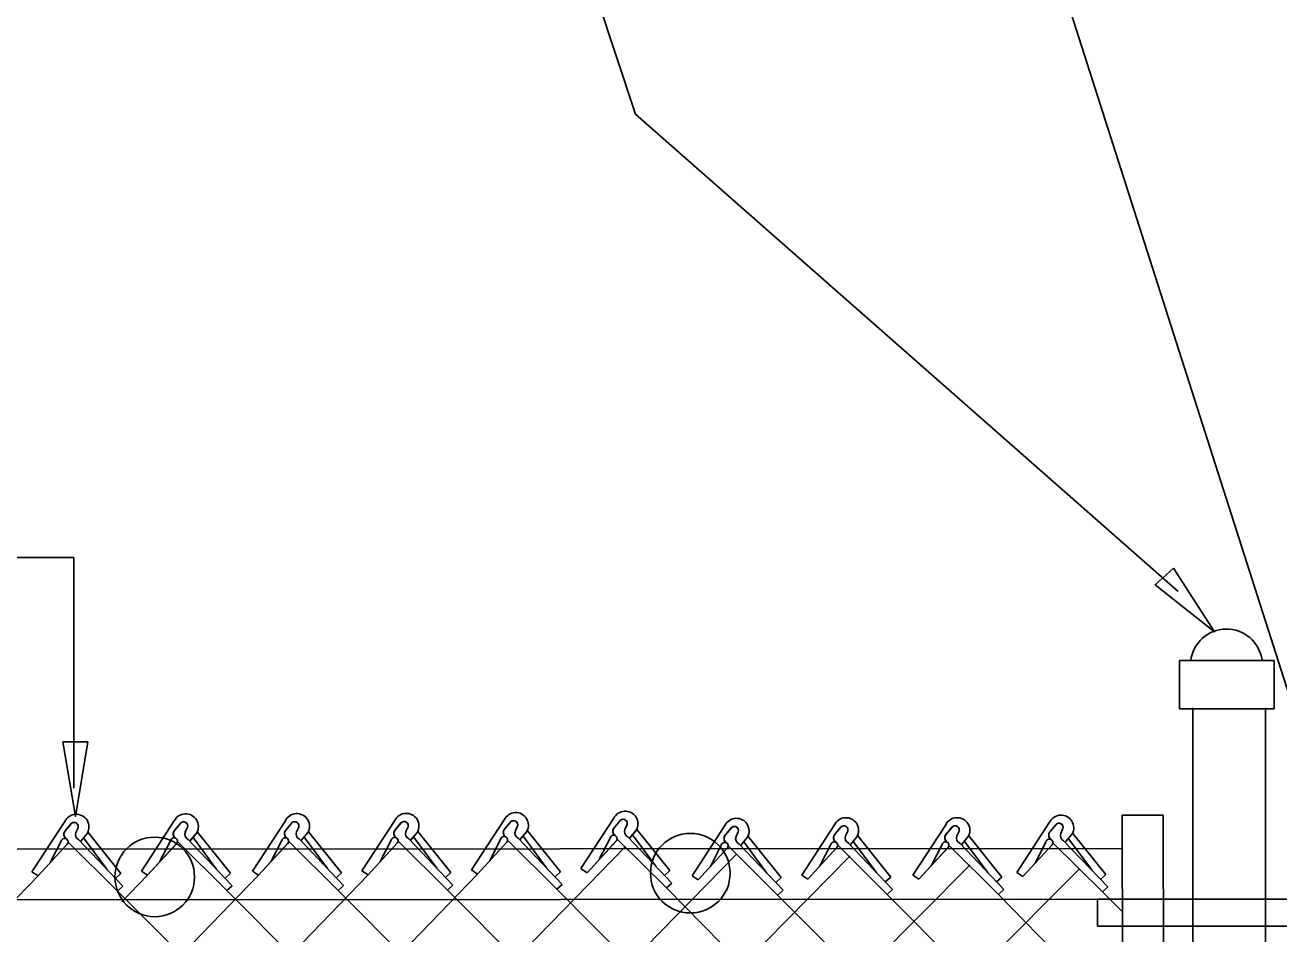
# Model space of a CAD drawing. Extents: x 0 to 1270, y 0 to 830.
# Drawn here: x 1076.36 to 1122.49, y 434.67 to 468.13 of the extents above; entities that cross this region are included whole.
import ezdxf

# ---------------------------------------------------------------- set-up
doc = ezdxf.new("R2010")
doc.units = 0
for name, color, linetype in [('CT_Dimensions', 7, 'Continuous'), ('sb_Chainlink Fence', 7, 'Continuous'), ('sb_Existing Structural Steel', 7, 'Continuous')]:
    doc.layers.add(name, color=color, linetype=linetype)

msp = doc.modelspace()

# ---------------------------------------------------------------- linework, layer by layer
at = {"layer": 'CT_Dimensions'}
for p, q in [((1123.949, 440.059), (1074.869, 593.869)), ((1045.655, 448.523), (1078.154, 448.523)), ((1078.154, 440.031), (1078.154, 448.523))]:
    msp.add_line(p, q, dxfattribs=at)
msp.add_lwpolyline([(1118.786, 447.28), (1098.817, 464.845), (1062.17, 575.479)], dxfattribs=at)
for points in [[(1118.619, 448.137), (1120.125, 445.793), (1117.94, 447.522)], [(1078.664, 441.739), (1078.206, 438.991), (1077.748, 441.739)]]:
    msp.add_lwpolyline(points, close=True, dxfattribs=at)
at = {"layer": 'sb_Chainlink Fence'}
for p, q in [((1077.818, 438.809), (1076.61, 436.958)), ((1081.845, 438.827), (1080.636, 436.976)), ((1085.935, 438.834), (1084.726, 436.983)), ((1089.962, 438.844), (1088.753, 436.994)), ((1093.989, 438.874), (1092.78, 437.023)), ((1094.014, 438.539), (1094.235, 438.804)), ((1098.02, 438.924), (1096.811, 437.074)), ((1098.045, 438.59), (1098.266, 438.855)), ((1098.246, 438.833), (1098.045, 438.59)), ((1077.844, 438.475), (1078.065, 438.739)), ((1078.045, 438.718), (1077.844, 438.475)), ((1078.306, 438.576), (1078.226, 438.399)), ((1078.226, 438.405), (1078.306, 438.572)), ((1078.401, 438.082), (1078.647, 438.376)), ((1078.404, 438.086), (1078.648, 438.377)), ((1078.647, 438.376), (1078.665, 438.41)), ((1078.665, 438.41), (1078.68, 438.447)), ((1079.885, 436.887), (1078.671, 438.398)), ((1081.87, 438.493), (1082.091, 438.757)), ((1082.071, 438.736), (1081.87, 438.493)), ((1082.333, 438.594), (1082.252, 438.417)), ((1082.252, 438.423), (1082.333, 438.59)), ((1082.427, 438.1), (1082.673, 438.394)), ((1082.43, 438.104), (1082.674, 438.395)), ((1082.673, 438.394), (1082.691, 438.429)), ((1082.691, 438.429), (1082.707, 438.465)), ((1083.911, 436.905), (1082.697, 438.416)), ((1085.96, 438.5), (1086.182, 438.764)), ((1086.161, 438.742), (1085.96, 438.5)), ((1086.423, 438.601), (1086.342, 438.423)), ((1086.342, 438.43), (1086.423, 438.597)), ((1086.517, 438.107), (1086.763, 438.401)), ((1086.52, 438.111), (1086.764, 438.402)), ((1086.763, 438.401), (1086.781, 438.435)), ((1086.781, 438.435), (1086.797, 438.472)), ((1088.001, 436.912), (1086.787, 438.423)), ((1089.987, 438.51), (1090.208, 438.775)), ((1090.188, 438.753), (1089.987, 438.51)), ((1090.45, 438.612), (1090.369, 438.434)), ((1090.369, 438.44), (1090.45, 438.608)), ((1090.544, 438.118), (1090.79, 438.412)), ((1090.547, 438.122), (1090.791, 438.413)), ((1090.79, 438.412), (1090.808, 438.446)), ((1090.808, 438.446), (1090.823, 438.483)), ((1092.028, 436.923), (1090.814, 438.434)), ((1094.215, 438.782), (1094.014, 438.539)), ((1094.477, 438.641), (1094.396, 438.463)), ((1094.396, 438.47), (1094.477, 438.637)), ((1094.571, 438.147), (1094.817, 438.441)), ((1094.574, 438.151), (1094.818, 438.442)), ((1094.817, 438.441), (1094.835, 438.475)), ((1094.835, 438.475), (1094.85, 438.512)), ((1096.055, 436.952), (1094.841, 438.463)), ((1098.508, 438.692), (1098.427, 438.514)), ((1098.427, 438.52), (1098.508, 438.688)), ((1098.602, 438.197), (1098.848, 438.492)), ((1098.605, 438.202), (1098.849, 438.493)), ((1098.848, 438.492), (1098.866, 438.526)), ((1098.866, 438.526), (1098.881, 438.562)), ((1100.086, 437.003), (1098.872, 438.514)), ((1102.11, 438.661), (1100.901, 436.811)), ((1102.136, 438.327), (1102.357, 438.592)), ((1102.336, 438.57), (1102.136, 438.327)), ((1102.598, 438.429), (1102.517, 438.251)), ((1102.518, 438.257), (1102.598, 438.425)), ((1106.142, 438.684), (1104.933, 436.833)), ((1106.167, 438.35), (1106.388, 438.614)), ((1106.368, 438.592), (1106.167, 438.35)), ((1106.63, 438.451), (1106.549, 438.273)), ((1106.549, 438.28), (1106.629, 438.447)), ((1106.988, 438.285), (1107.003, 438.322)), ((1110.235, 438.684), (1109.027, 436.833)), ((1110.261, 438.35), (1110.482, 438.614)), ((1110.461, 438.592), (1110.261, 438.35)), ((1110.723, 438.451), (1110.642, 438.273)), ((1110.643, 438.28), (1110.723, 438.447)), ((1111.082, 438.285), (1111.097, 438.322)), ((1114.058, 438.779), (1112.849, 436.929)), ((1114.084, 438.445), (1114.305, 438.71)), ((1114.284, 438.688), (1114.084, 438.445)), ((1114.546, 438.547), (1114.465, 438.369)), ((1114.466, 438.375), (1114.546, 438.543)), ((1114.64, 438.053), (1114.886, 438.347)), ((1114.644, 438.057), (1114.888, 438.348)), ((1114.886, 438.347), (1114.904, 438.381)), ((1114.904, 438.381), (1114.92, 438.418)), ((1116.125, 436.858), (1114.91, 438.369)), ((1044.256, 382.248), (1098.445, 437.888)), ((1076.833, 436.807), (1077.912, 437.981)), ((1076.833, 436.807), (1077.905, 437.974)), ((1077.683, 438.08), (1077.282, 437.303)), ((1077.934, 438.056), (1079.757, 436.244)), ((1078.333, 438.129), (1079.954, 436.424)), ((1079.365, 437.05), (1078.51, 438.201)), ((1080.86, 436.825), (1081.939, 437.999)), ((1080.86, 436.825), (1081.932, 437.992)), ((1081.71, 438.098), (1081.308, 437.321)), ((1081.961, 438.074), (1083.784, 436.262)), ((1082.359, 438.147), (1083.981, 436.442)), ((1083.391, 437.068), (1082.536, 438.219)), ((1084.95, 436.832), (1086.029, 438.006)), ((1084.95, 436.832), (1086.022, 437.999)), ((1085.8, 438.105), (1085.398, 437.327)), ((1086.051, 438.081), (1087.874, 436.269)), ((1086.449, 438.154), (1088.071, 436.449)), ((1087.481, 437.075), (1086.626, 438.226)), ((1088.977, 436.843), (1090.056, 438.017)), ((1088.977, 436.843), (1090.049, 438.01)), ((1089.827, 438.116), (1089.425, 437.338)), ((1090.078, 438.092), (1091.901, 436.28)), ((1090.476, 438.165), (1092.098, 436.46)), ((1091.508, 437.086), (1090.653, 438.237)), ((1093.004, 436.872), (1094.083, 438.046)), ((1093.004, 436.872), (1094.076, 438.039)), ((1093.854, 438.145), (1093.452, 437.367)), ((1094.105, 438.121), (1095.928, 436.309)), ((1094.503, 438.194), (1096.125, 436.489)), ((1095.535, 437.115), (1094.68, 438.266)), ((1097.035, 436.922), (1098.114, 438.097)), ((1097.035, 436.922), (1098.107, 438.09)), ((1097.885, 438.196), (1097.483, 437.418)), ((1098.136, 438.172), (1099.959, 436.36)), ((1098.534, 438.245), (1100.156, 436.54)), ((1099.566, 437.166), (1098.711, 438.316)), ((1101.975, 437.933), (1101.573, 437.155)), ((1102.226, 437.909), (1104.049, 436.097)), ((1102.625, 437.982), (1104.246, 436.277)), ((1102.692, 437.935), (1102.938, 438.229)), ((1102.696, 437.939), (1102.94, 438.23)), ((1103.656, 436.903), (1102.802, 438.054)), ((1102.938, 438.229), (1102.957, 438.263)), ((1102.957, 438.263), (1102.972, 438.3)), ((1104.177, 436.74), (1102.962, 438.251)), ((1106.007, 437.955), (1105.605, 437.177)), ((1106.258, 437.931), (1108.081, 436.119)), ((1106.656, 438.004), (1108.278, 436.299)), ((1106.724, 437.957), (1106.97, 438.251)), ((1106.727, 437.961), (1106.971, 438.252)), ((1107.688, 436.925), (1106.833, 438.076)), ((1106.97, 438.251), (1106.988, 438.285)), ((1108.208, 436.762), (1106.994, 438.273)), ((1110.1, 437.955), (1109.698, 437.177)), ((1110.351, 437.931), (1112.174, 436.119)), ((1110.75, 438.004), (1112.371, 436.299)), ((1110.818, 437.957), (1111.064, 438.251)), ((1110.821, 437.961), (1111.065, 438.252)), ((1111.781, 436.925), (1110.927, 438.076)), ((1111.064, 438.251), (1111.082, 438.285)), ((1112.302, 436.762), (1111.087, 438.273)), ((1113.073, 436.777), (1114.152, 437.952)), ((1113.073, 436.777), (1114.145, 437.945)), ((1113.923, 438.051), (1113.521, 437.273)), ((1114.174, 438.027), (1115.997, 436.215)), ((1114.573, 438.1), (1116.194, 436.395)), ((1115.604, 437.021), (1114.75, 438.172)), ((1048.287, 382.219), (1102.547, 437.615)), ((1052.315, 382.241), (1106.711, 437.544)), ((1101.125, 436.659), (1102.204, 437.834)), ((1101.125, 436.659), (1102.197, 437.827)), ((1105.157, 436.682), (1106.235, 437.856)), ((1105.157, 436.682), (1106.229, 437.849)), ((1109.25, 436.682), (1110.329, 437.856)), ((1109.25, 436.682), (1110.322, 437.849)), ((1056.544, 382.282), (1111.127, 437.209)), ((1060.571, 382.293), (1115.159, 437.067)), ((1076.61, 436.958), (1076.833, 436.807)), ((1080.636, 436.976), (1080.86, 436.825)), ((1084.726, 436.983), (1084.95, 436.832)), ((1088.753, 436.994), (1088.977, 436.843)), ((1092.78, 437.023), (1093.004, 436.872)), ((1096.055, 436.952), (1095.858, 436.772)), ((1096.811, 437.074), (1097.035, 436.922)), ((1100.086, 437.003), (1099.889, 436.822)), ((1024.108, 382.197), (1076.833, 436.807)), ((1040.228, 382.257), (1093.004, 436.872)), ((1079.885, 436.887), (1079.688, 436.707)), ((1079.919, 435.85), (1080.86, 436.825)), ((1080.257, 431.977), (1084.95, 436.832)), ((1081.744, 429.361), (1088.977, 436.843)), ((1083.911, 436.905), (1083.714, 436.725)), ((1088.001, 436.912), (1087.804, 436.732)), ((1092.028, 436.923), (1091.831, 436.742)), ((1096.125, 436.489), (1095.928, 436.309)), ((1100.156, 436.54), (1099.959, 436.36)), ((1100.901, 436.811), (1101.125, 436.659)), ((1104.177, 436.74), (1103.98, 436.559)), ((1104.933, 436.833), (1105.157, 436.682)), ((1108.208, 436.762), (1108.011, 436.582)), ((1109.027, 436.833), (1109.25, 436.682)), ((1112.302, 436.762), (1112.105, 436.582)), ((1112.849, 436.929), (1113.073, 436.777)), ((1116.125, 436.858), (1115.928, 436.677)), ((1079.954, 436.424), (1079.757, 436.244)), ((1079.757, 436.244), (1109.778, 406.178)), ((1083.981, 436.442), (1083.784, 436.262)), ((1083.784, 436.262), (1116.704, 403.272)), ((1088.071, 436.449), (1087.874, 436.269)), ((1087.874, 436.269), (1116.705, 407.302)), ((1092.098, 436.46), (1091.901, 436.28)), ((1091.901, 436.28), (1116.706, 411.331)), ((1095.928, 436.309), (1116.707, 415.361)), ((1099.959, 436.36), (1116.708, 419.39)), ((1104.246, 436.277), (1104.049, 436.097)), ((1104.049, 436.097), (1116.709, 423.42)), ((1108.278, 436.299), (1108.081, 436.119)), ((1108.081, 436.119), (1116.71, 427.449)), ((1112.371, 436.299), (1112.174, 436.119)), ((1112.174, 436.119), (1116.711, 431.479)), ((1116.194, 436.395), (1115.997, 436.215)), ((1115.997, 436.215), (1116.712, 435.508))]:
    msp.add_line(p, q, dxfattribs=at)
for centre, radius, start, end in [((1078.239, 438.604), 0.468, 331.0701, 153.9768), ((1082.265, 438.622), 0.468, 331.0701, 153.9768), ((1082.188, 438.639), 0.152, 342.8118, 140.4338), ((1082.188, 438.64), 0.152, 341.0314, 129.5144), ((1086.355, 438.629), 0.468, 331.0701, 153.9768), ((1086.278, 438.646), 0.152, 342.8118, 140.4338), ((1086.279, 438.647), 0.152, 341.0314, 129.5144), ((1090.382, 438.639), 0.468, 331.0701, 153.9768), ((1090.305, 438.657), 0.152, 342.8118, 140.4338), ((1090.305, 438.657), 0.152, 341.0314, 129.5144), ((1094.409, 438.668), 0.468, 331.0701, 153.9768), ((1094.332, 438.686), 0.152, 342.8118, 140.4338), ((1094.332, 438.686), 0.152, 341.0314, 129.5144), ((1098.44, 438.719), 0.468, 331.0701, 153.9768), ((1098.363, 438.736), 0.152, 342.8118, 140.4338), ((1098.363, 438.737), 0.152, 341.0314, 129.5144), ((1102.53, 438.456), 0.468, 331.0701, 153.9768), ((1106.562, 438.479), 0.468, 331.0701, 153.9768), ((1110.655, 438.479), 0.468, 331.0701, 153.9768), ((1114.478, 438.574), 0.468, 331.0701, 153.9768), ((1077.974, 438.334), 0.192, 140.4987, 233.3023), ((1077.98, 438.334), 0.195, 133.9642, 232.5314), ((1078.162, 438.621), 0.152, 342.8118, 140.4338), ((1078.162, 438.622), 0.152, 341.0314, 129.5144), ((1078.42, 438.32), 0.209, 156.7803, 245.4548), ((1082.001, 438.352), 0.192, 140.4987, 233.3023), ((1082.006, 438.352), 0.195, 133.9642, 232.5314), ((1082.446, 438.338), 0.209, 156.7803, 245.4548), ((1086.091, 438.359), 0.192, 140.4987, 233.3023), ((1086.096, 438.359), 0.195, 133.9642, 232.5314), ((1086.536, 438.345), 0.209, 156.7803, 245.4548), ((1090.118, 438.369), 0.192, 140.4987, 233.3023), ((1090.123, 438.369), 0.195, 133.9642, 232.5314), ((1090.563, 438.355), 0.209, 156.7803, 245.4548), ((1094.145, 438.398), 0.192, 140.4987, 233.3023), ((1094.15, 438.399), 0.195, 133.9642, 232.5314), ((1094.59, 438.385), 0.209, 156.7803, 245.4548), ((1098.176, 438.449), 0.192, 140.4987, 233.3023), ((1098.181, 438.449), 0.195, 133.9642, 232.5314), ((1098.621, 438.435), 0.209, 156.7803, 245.4548), ((1102.271, 438.186), 0.195, 133.9642, 232.5314), ((1102.453, 438.473), 0.152, 342.8118, 140.4338), ((1102.454, 438.474), 0.152, 341.0314, 129.5144), ((1106.298, 438.209), 0.192, 140.4987, 233.3023), ((1106.303, 438.209), 0.195, 133.9642, 232.5314), ((1106.485, 438.496), 0.152, 342.8118, 140.4338), ((1106.485, 438.497), 0.152, 341.0314, 129.5144), ((1110.391, 438.209), 0.192, 140.4987, 233.3023), ((1110.396, 438.209), 0.195, 133.9642, 232.5314), ((1110.578, 438.496), 0.152, 342.8118, 140.4338), ((1110.579, 438.497), 0.152, 341.0314, 129.5144), ((1114.214, 438.304), 0.192, 140.4987, 233.3023), ((1114.219, 438.304), 0.195, 133.9642, 232.5314), ((1114.401, 438.592), 0.152, 342.8118, 140.4338), ((1114.402, 438.592), 0.152, 341.0314, 129.5144), ((1114.66, 438.29), 0.209, 156.7803, 245.4548), ((1077.81, 438.059), 0.128, 319.3185, 170.3666), ((1081.836, 438.077), 0.128, 319.3185, 170.3666), ((1085.926, 438.084), 0.128, 319.3185, 170.3666), ((1089.953, 438.095), 0.128, 319.3185, 170.3666), ((1093.98, 438.124), 0.128, 319.3185, 170.3666), ((1098.011, 438.174), 0.128, 319.3185, 170.3666), ((1102.101, 437.912), 0.128, 319.3185, 170.3666), ((1102.266, 438.186), 0.192, 140.4987, 233.3023), ((1102.712, 438.172), 0.209, 156.7803, 245.4548), ((1106.133, 437.934), 0.128, 319.3185, 170.3666), ((1106.743, 438.195), 0.209, 156.7803, 245.4548), ((1110.226, 437.934), 0.128, 319.3185, 170.3666), ((1110.837, 438.195), 0.209, 156.7803, 245.4548), ((1114.049, 438.03), 0.128, 319.3185, 170.3666)]:
    msp.add_arc(centre, radius, start, end, dxfattribs=at)
at = {"layer": 'sb_Existing Structural Steel'}
for p, q in [((1122.325, 444.729), (1118.831, 444.729)), ((1118.831, 444.729), (1118.831, 442.958)), ((1122.325, 444.729), (1122.325, 442.958)), ((1122.325, 442.958), (1118.831, 442.958)), ((1119.329, 379.043), (1119.329, 442.988)), ((1122.001, 379.034), (1122.001, 442.988)), ((1118.236, 439.036), (1116.728, 439.036)), ((1116.816, 381.55), (1116.728, 439.036)), ((1118.324, 381.55), (1118.236, 439.036)), ((831.299, 437.616), (1116.746, 437.817)), ((831.288, 435.728), (1116.816, 435.951)), ((1125.078, 435.951), (1115.823, 435.951)), ((1115.823, 434.95), (1115.823, 435.951)), ((1125.078, 434.95), (1115.823, 434.95))]:
    msp.add_line(p, q, dxfattribs=at)
for centre in [(1100.835, 436.903), (1081.126, 436.765)]:
    msp.add_circle(centre, 1.465, dxfattribs=at)
msp.add_arc((1120.564, 444.572), 1.321, 8.0919, 173.6572, dxfattribs=at)

doc.saveas('drawing.dxf')
